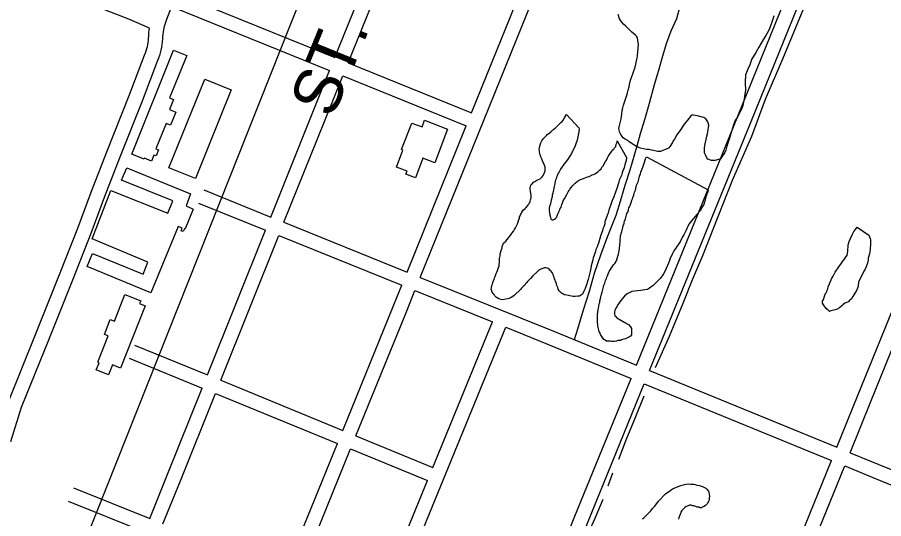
# Model space of a CAD drawing. Extents: x 3677843 to 3715951, y 511991 to 537744.
# Drawn here: x 3700134 to 3701959, y 530562 to 531620 of the extents above; entities that cross this region are included whole.
import ezdxf

# ---------------------------------------------------------------- set-up
doc = ezdxf.new("R2010")
doc.units = 0
for name, color, linetype in [('V-BLDG-OTLN', 7, 'Continuous'), ('V-ROAD-CNTR', 7, 'Continuous'), ('V-SITE-VEGE', 7, 'Continuous'), ('V-TOPO-BNDY', 7, 'Continuous'), ('V-TOPO-GNAM-IDEN', 7, 'Continuous'), ('V-TOPO-SHOR', 7, 'Continuous')]:
    doc.layers.add(name, color=color, linetype=linetype)

msp = doc.modelspace()

# ---------------------------------------------------------------- linework, layer by layer
at = {"layer": 'V-BLDG-OTLN'}
for points in [[(3700491.1, 531538.8), (3700454.8, 531449.4), (3700463, 531446), (3700454.6, 531425.2), (3700468.1, 531419.7), (3700456.9, 531392.2), (3700447.9, 531395.9), (3700426.1, 531342.3), (3700431.6, 531340), (3700426.3, 531327.1), (3700421.5, 531329), (3700416.5, 531316.5), (3700401.9, 531322.4), (3700401, 531320.3), (3700375, 531330.8), (3700463.3, 531550.1)], [(3700453.4, 531301.9), (3700528.8, 531489.3), (3700584.6, 531466.9), (3700509.2, 531279.5)], [(3701040.3, 531384), (3701013.4, 531312.7), (3700988.2, 531322.3), (3700972.7, 531281.1), (3700952.7, 531288.7), (3700955.2, 531295.2), (3700933, 531303.6), (3700946.5, 531339.4), (3700943.7, 531340.5), (3700964.9, 531396.6), (3700986.8, 531388.4), (3700992.1, 531402.3)], [(3700415.4, 531038.8), (3700281.1, 531094.2), (3700292.4, 531121.6), (3700398.9, 531077.7), (3700409.1, 531103.1), (3700291.5, 531152.7), (3700331, 531254.6), (3700450.9, 531206.3), (3700461.6, 531232.2), (3700353.8, 531276.4), (3700364.4, 531302.4), (3700499.2, 531247.6), (3700489.5, 531222), (3700504.8, 531215.2), (3700487.5, 531173.2), (3700486.2, 531173.7), (3700483.7, 531167.8), (3700479.2, 531169.6), (3700481.4, 531175.1), (3700473.1, 531178.6)], [(3700403.7, 531011.2), (3700351.7, 530879.8), (3700334.3, 530886.7), (3700326, 530865.7), (3700300.1, 530876), (3700306.1, 530891.2), (3700303.7, 530892.2), (3700325.7, 530947.7), (3700317.5, 530951), (3700329.8, 530982), (3700338.5, 530978.6), (3700360.8, 531034.9), (3700393.9, 531021.8), (3700391.6, 531015.9)]]:
    msp.add_lwpolyline(points, close=True, dxfattribs=at)
at = {"layer": 'V-ROAD-CNTR'}
for points in [[(3700983, 531071.1), (3701286.5, 531823), (3701516.6, 532396.6), (3701595.1, 532623.3), (3701814.2, 533167.5), (3701956, 533517.5)], [(3701438.3, 530886), (3701652, 531410.9), (3702010.5, 532295.6)], [(3701466.1, 530874.6), (3701679.8, 531399.7), (3702038.3, 532284.3)], [(3701860.7, 530712.8), (3701904.4, 530820.5), (3702261.5, 531700.9), (3702468.9, 532205.8)], [(3700803, 531534.9), (3700927.2, 531842.1)], [(3700830.9, 531523.6), (3700955.1, 531831)], [(3701090.8, 531418.2), (3701215.6, 531727.4)], [(3700062.6, 531664.8), (3700142.8, 531691.7), (3700145.9, 531692.4), (3700149.4, 531693.1), (3700152.8, 531693.5), (3700156.2, 531693.8), (3700159.7, 531694), (3700163.2, 531693.9), (3700166.7, 531693.7), (3700170.1, 531693.3), (3700173.5, 531692.8), (3700176.9, 531692), (3700180.3, 531691.2), (3700183.6, 531690.1), (3700187, 531688.8), (3700266.3, 531656.5), (3700367.9, 531616.1), (3700412.1, 531597.1)], [(3700458.9, 531642), (3700448.4, 531615.2), (3700446.7, 531610.8), (3700445.2, 531606.4), (3700443.9, 531602), (3700442.8, 531597.5), (3700441.8, 531593), (3700441.1, 531588.4), (3700440.5, 531583.8), (3700440.2, 531579.2), (3700440, 531573.9), (3700439.5, 531568), (3700438.8, 531562.1), (3700437.8, 531556.3), (3700436.6, 531550.5), (3700435.2, 531544.8), (3700433.4, 531539.1), (3700431.5, 531533.5), (3700429.5, 531528.4), (3700397.1, 531442.8), (3700349.9, 531324.3), (3700316.7, 531239.3), (3700288.6, 531163.7), (3700251.4, 531068.9), (3700199.5, 530938.5), (3700142.1, 530796.4), (3700119.3, 530724.1)], [(3700458.9, 531642), (3700791.8, 531507.1)], [(3700539, 531641.9), (3700803, 531534.9)], [(3700412.1, 531596.9), (3700411.4, 531592.6), (3700410.7, 531586.7), (3700410.2, 531580.8), (3700410, 531575.6), (3700409.7, 531571), (3700409.1, 531566.4), (3700408.4, 531561.8), (3700407.4, 531557.3), (3700406.3, 531552.8), (3700404.9, 531548.4), (3700403.4, 531544), (3700401.5, 531539.3), (3700369.1, 531453.7), (3700322, 531335.3), (3700288.7, 531250), (3700260.6, 531174.4), (3700223.5, 531079.9), (3700171.7, 530949.7), (3700113.8, 530806.5)], [(3700830.9, 531523.6), (3701090.8, 531418.2)], [(3700668, 531198.4), (3700767.9, 531447.8), (3700791.8, 531507.1)], [(3700695.8, 531187.2), (3700795.7, 531436.6), (3700819.6, 531495.8)], [(3700819.6, 531495.8), (3701079.5, 531390.4)], [(3700955.2, 531082.3), (3701079.5, 531390.4)], [(3701888.4, 530701.4), (3701932.2, 530809.2), (3702148.8, 531343.4)], [(3700526.9, 531255.5), (3700668, 531198.4)], [(3700515.7, 531227.7), (3700656.9, 531170.6)], [(3700695.8, 531187.2), (3700955.2, 531082.3)], [(3700534.7, 530865.5), (3700656.9, 531170.6)], [(3700562.5, 530854.1), (3700684.7, 531159.3)], [(3700684.7, 531159.3), (3700944, 531054.5)], [(3700983, 531071.1), (3701265.5, 530956.9), (3701438.3, 530886)], [(3700819.8, 530748.5), (3700926, 531009.9), (3700944, 531054.5)], [(3700847.5, 530737.1), (3700953.8, 530998.6), (3700971.8, 531043.3)], [(3700971.8, 531043.3), (3701135.3, 530977.2)], [(3700796.3, 530072.2), (3700989.5, 530542.1), (3701163.1, 530965.9)], [(3701009.7, 530670.5), (3701135.3, 530977.2)], [(3701163.1, 530965.9), (3701254.2, 530929.1), (3701427, 530858.2)], [(3700381.2, 530928.5), (3700534.7, 530865.5)], [(3700369.8, 530900.8), (3700523.6, 530837.6)], [(3701466.1, 530874.6), (3701860.7, 530712.8)], [(3700562.5, 530854.1), (3700819.8, 530748.5)], [(3701063.4, 529961.8), (3701316.6, 530586.8), (3701427, 530858.2)], [(3700413, 530562.6), (3700449.9, 530653.7), (3700523.6, 530837.6)], [(3701091.2, 529950.4), (3701344.3, 530575.6), (3701454.8, 530846.9)], [(3701454.8, 530846.9), (3701849.4, 530685)], [(3700440.8, 530551.4), (3700477.8, 530642.4), (3700551.3, 530826.2)], [(3700551.3, 530826.2), (3700808.5, 530720.7)], [(3700847.5, 530737.1), (3701009.7, 530670.5)], [(3700697.7, 530448.1), (3700808.5, 530720.7)], [(3700725.6, 530436.9), (3700836.2, 530709.3)], [(3700836.2, 530709.3), (3700998.3, 530642.7)], [(3701888.4, 530701.4), (3701971.2, 530667.4), (3702137.4, 530600.9)], [(3701487, 529786.9), (3701534.3, 529903.5), (3701690, 530292), (3701849.4, 530685)], [(3701752.6, 530366.4), (3701877.2, 530673.6)], [(3701877.2, 530673.6), (3701960, 530639.6), (3702126.2, 530573.1)], [(3700887.1, 530372), (3700961.7, 530553.5), (3700998.3, 530642.7)], [(3700252.1, 530627.2), (3700413, 530562.6)], [(3700240.9, 530599.4), (3700401.7, 530534.8)]]:
    msp.add_lwpolyline(points, dxfattribs=at)
at = {"layer": 'V-SITE-VEGE'}
for points in [[(3701439.8, 531534.2), (3701440.9, 531538.6), (3701441.4, 531547.8), (3701442, 531553.8), (3701442.5, 531563.1), (3701442, 531565.8), (3701440.9, 531576.2), (3701438.2, 531579.5), (3701436.5, 531581.6), (3701428.9, 531588.2), (3701423.5, 531593.1), (3701415.8, 531600.7), (3701410.9, 531605.1), (3701407.1, 531610), (3701402.7, 531616), (3701400, 531625.3)], [(3701727.8, 531623), (3701725.6, 531615.9), (3701719.6, 531597.3), (3701716.9, 531590.8), (3701710.9, 531581.5), (3701706, 531573.3), (3701696.1, 531556.4), (3701690.1, 531545.5), (3701680.9, 531530.8), (3701677, 531518.3)], [(3701677, 531518.3), (3701674.3, 531513.4), (3701671.6, 531506.8), (3701668.3, 531498.1), (3701668.3, 531491), (3701667.8, 531488.8), (3701667.7, 531476.8), (3701668.3, 531470.3), (3701668.3, 531464.8), (3701667.7, 531462.1), (3701665.6, 531447.9), (3701663.9, 531440.3), (3701662.3, 531433.7), (3701660.1, 531427.2), (3701656.3, 531419), (3701650.8, 531408.1), (3701646.4, 531401.6), (3701644.8, 531398.3), (3701642.6, 531392.8), (3701634.4, 531365), (3701629, 531348.1), (3701626.8, 531339.4), (3701624.6, 531334.5), (3701618.6, 531325.2), (3701615.3, 531321.4), (3701604.4, 531317.6), (3701596.8, 531317.6), (3701589.1, 531320.3), (3701586.4, 531323), (3701583.7, 531329.6), (3701582.1, 531334), (3701581.5, 531339.4), (3701581.5, 531343.8), (3701582.6, 531349.2), (3701583.2, 531353), (3701586.4, 531368.9), (3701588.1, 531373.8), (3701588.6, 531378.1), (3701590.8, 531392.3), (3701589.7, 531396.7), (3701588.6, 531398.9), (3701584.3, 531405.4), (3701582.6, 531407), (3701580.5, 531408.1), (3701577.2, 531409.2), (3701569.5, 531410.9), (3701558.6, 531413.1), (3701556.5, 531413.6), (3701553.7, 531412.5), (3701546.1, 531402.7), (3701539, 531394), (3701531.4, 531382.5), (3701525.9, 531374.3), (3701523.7, 531371.6), (3701518.3, 531362.9), (3701516.1, 531359.1), (3701514.4, 531355.8), (3701509.5, 531347.6), (3701505.7, 531343.8), (3701502.4, 531342.2), (3701489.3, 531336.7), (3701482.8, 531336.7), (3701474.6, 531338.4), (3701470.2, 531339.5), (3701464.2, 531340.6), (3701459.3, 531341.1), (3701446.8, 531343.3), (3701444.6, 531344.4), (3701437, 531347.7), (3701435.3, 531349.3), (3701433.2, 531350.4), (3701423.3, 531356.9), (3701420.1, 531359.7), (3701413, 531363.5), (3701410.3, 531365.7), (3701408.1, 531368.4), (3701404.8, 531373.8), (3701402.6, 531378.2), (3701402.1, 531382), (3701401.5, 531384.8), (3701402.1, 531388.6), (3701403.2, 531394), (3701404.8, 531400), (3701406.5, 531405.5), (3701407.6, 531415.3), (3701408.1, 531424), (3701409.7, 531428.4), (3701410.8, 531434.4), (3701414.1, 531442.6), (3701416.8, 531451.3), (3701417.9, 531455.7), (3701419.6, 531460.6), (3701420.7, 531466), (3701422.9, 531473.1), (3701423.9, 531478), (3701426.1, 531486.7), (3701428.9, 531494.9), (3701431.1, 531500.4), (3701435.4, 531514.6), (3701439.2, 531530.4), (3701439.8, 531534.2)], [(3701249.2, 531370.2), (3701250.6, 531372.1), (3701253.9, 531374.5), (3701257.7, 531378.3), (3701260.6, 531380.6), (3701262.5, 531382.1), (3701264.4, 531383.9), (3701267.2, 531385.8), (3701279.1, 531397.7), (3701281.9, 531400.1), (3701284.3, 531402.4), (3701286.7, 531407.7), (3701288.6, 531411.4), (3701290.9, 531414.8), (3701317, 531386.8)], [(3701317, 531386.8), (3701317.5, 531383.9), (3701316.1, 531374.4), (3701315.1, 531367.3), (3701313.2, 531360.2), (3701310.4, 531352.6), (3701309.4, 531348.8), (3701308, 531345.1), (3701305.1, 531339.8), (3701301.4, 531332.3), (3701298, 531326.6), (3701295.7, 531323.7), (3701293.8, 531320.4), (3701290.4, 531315.7), (3701286.2, 531310.4), (3701278.1, 531299.1), (3701275.7, 531293.9), (3701273.8, 531291), (3701271.5, 531285.3), (3701270, 531282.5), (3701269.1, 531278.7), (3701267.2, 531274.4), (3701266.2, 531268.2), (3701264.8, 531263), (3701264.3, 531259.2), (3701263.4, 531255), (3701262.4, 531248.8), (3701261, 531244.5), (3701260.5, 531240.7), (3701258.6, 531234.1), (3701258.2, 531230.3), (3701257.2, 531226.5), (3701255.3, 531220.8), (3701254.8, 531217), (3701254.4, 531211.8), (3701255.3, 531207.1), (3701255.8, 531202.3), (3701257.2, 531198.1), (3701258.2, 531193.8), (3701260.5, 531192.4), (3701262.9, 531192.4), (3701265.7, 531193.8), (3701267.6, 531195.2), (3701270, 531197.6), (3701272.4, 531202.8), (3701273.8, 531205.7), (3701274.8, 531209), (3701276.7, 531213.7), (3701277.6, 531216.6), (3701279.5, 531219.4), (3701280.9, 531224.6), (3701282.4, 531228.4), (3701284.2, 531232.2), (3701287.6, 531238.4), (3701291.4, 531246), (3701294.7, 531251.2), (3701296.6, 531254.5), (3701298, 531257.3), (3701301.8, 531261.6), (3701303.7, 531264.4), (3701306.1, 531266.3), (3701309.4, 531270.1), (3701314.1, 531273.9), (3701320.8, 531277.2), (3701323.6, 531278.2), (3701328.4, 531280.6), (3701335.5, 531282.9), (3701338.8, 531283.9), (3701345.4, 531287.2), (3701347.8, 531288.1), (3701350.7, 531289.6), (3701354.4, 531291.9), (3701356.8, 531293.8), (3701359.7, 531296.7), (3701363.9, 531300), (3701365.8, 531303.3), (3701368.2, 531306.6), (3701373.4, 531315.2), (3701375.3, 531318.5), (3701377.2, 531323.2), (3701378.6, 531326.1), (3701382.9, 531332.7), (3701385.3, 531335.1), (3701386.2, 531337), (3701388.6, 531340.3), (3701390.5, 531341.7), (3701391.9, 531344.1), (3701393.3, 531346), (3701394.8, 531347.4), (3701395.7, 531351.7), (3701397.6, 531356.4), (3701398.1, 531358.8), (3701418, 531322.7), (3701417, 531319.9), (3701416.6, 531316.6), (3701415.6, 531313.7), (3701414.2, 531308.5), (3701413.2, 531305.7), (3701412.3, 531301.9), (3701409.9, 531295.7), (3701408, 531291.4)], [(3701155.2, 531023.6), (3701152.4, 531024.6), (3701149.5, 531026), (3701147.2, 531026.5), (3701143.8, 531028.8), (3701139.6, 531033.1), (3701138.6, 531035), (3701136.2, 531036.9), (3701134.4, 531040.2), (3701133.4, 531043.1), (3701132.5, 531045), (3701133.9, 531054), (3701134.8, 531056.8), (3701135.8, 531060.1), (3701136.3, 531062.5), (3701138.6, 531067.2), (3701139.1, 531070.1), (3701140.5, 531072.9), (3701142.9, 531079.1), (3701144.3, 531082.4), (3701145.7, 531085.3), (3701147.2, 531089.5), (3701148.1, 531091.9), (3701149.1, 531095.7), (3701149.1, 531098.1), (3701150, 531103.3), (3701150, 531110.9), (3701151, 531116.5), (3701151.4, 531120.8), (3701153.8, 531129.8), (3701155.2, 531133.6), (3701155.2, 531136.5), (3701158.6, 531143.1), (3701163.3, 531147.8), (3701165.7, 531150.7), (3701173.7, 531160.6), (3701178.5, 531167.7), (3701180.4, 531169.6), (3701181.3, 531172), (3701183.7, 531175.8), (3701184.7, 531178.2), (3701187.5, 531183.9), (3701188.5, 531186.2), (3701189.4, 531188.1), (3701190.8, 531192.9), (3701191.8, 531195.2), (3701192.3, 531198.6), (3701193.2, 531200.9), (3701195.1, 531204.3), (3701196, 531206.6), (3701197, 531208.5), (3701198.4, 531210.9), (3701199.8, 531212.8), (3701203.6, 531216.6), (3701205.5, 531218), (3701210.3, 531223.7), (3701211.2, 531225.6), (3701213.1, 531227.5), (3701214.5, 531230.8), (3701215.5, 531235.5), (3701216.4, 531237.9), (3701216.4, 531244.1), (3701215, 531253.1), (3701214.6, 531256.9), (3701214.6, 531259.3), (3701215, 531262.6), (3701216, 531265.4), (3701216.9, 531267.3), (3701218.4, 531268.7), (3701221.7, 531271.6), (3701224.5, 531273.5), (3701226.4, 531274.9), (3701228.8, 531275.8), (3701235.4, 531279.2), (3701238.3, 531281.5), (3701239.7, 531283.4), (3701242.1, 531286.3), (3701244, 531290.5), (3701244.9, 531292.4), (3701245.9, 531296.2), (3701245.9, 531303.3), (3701245.4, 531305.7), (3701244, 531309), (3701243.5, 531311.4), (3701242.1, 531313.3), (3701238.3, 531322.3), (3701236.9, 531325.2), (3701235.9, 531329.4), (3701235, 531332.7), (3701234, 531335.1), (3701234, 531337.5), (3701233.5, 531342.2), (3701234, 531345.1), (3701236.4, 531352.7), (3701237.3, 531355), (3701238.8, 531359.3), (3701240.2, 531361.2), (3701242.1, 531363.1), (3701244.9, 531366.4), (3701247.3, 531368.8), (3701249.2, 531370.2)], [(3701356.2, 530974.7), (3701356.3, 530991.8), (3701357.2, 530998.4), (3701357.7, 531003.2), (3701358.6, 531006.5), (3701359.1, 531009.8), (3701360.1, 531015), (3701361, 531018.3), (3701361.5, 531021.7), (3701362.4, 531026.9), (3701363.4, 531030.2), (3701364.8, 531035.9), (3701366.2, 531039.7), (3701368.6, 531048.7), (3701369.1, 531051), (3701370, 531054.4), (3701371.9, 531058.6), (3701372.4, 531061.5), (3701373.3, 531064.3), (3701375.2, 531068.6), (3701376.2, 531071.9), (3701377.6, 531074.3), (3701379, 531078.5), (3701380.9, 531083.3), (3701388.5, 531095.6), (3701390.4, 531097.5), (3701392.8, 531100.4), (3701396.1, 531106), (3701399, 531115.5), (3701400.9, 531119.8), (3701401.3, 531124.5), (3701402.8, 531131.2), (3701403.7, 531139.7), (3701404.2, 531145.9), (3701404.2, 531149.7), (3701405.1, 531156.8), (3701405.1, 531159.6), (3701406.1, 531162.5), (3701406.6, 531165.8), (3701407.5, 531168.2), (3701408, 531170.5), (3701408.9, 531172.9), (3701409.9, 531176.7), (3701410.4, 531179.1), (3701411.3, 531182.4), (3701412.3, 531184.3), (3701412.7, 531186.6), (3701413.2, 531190), (3701415.1, 531194.7), (3701416.1, 531197.6), (3701416.5, 531199.9), (3701417.5, 531203.2), (3701418.4, 531206.1), (3701419.9, 531208.9), (3701421.8, 531213.7), (3701422.7, 531217.5), (3701423.7, 531219.8), (3701425.1, 531222.7), (3701427.4, 531228.8), (3701428.9, 531233.6), (3701430.3, 531236.4), (3701430.8, 531239.8), (3701432.7, 531244.5), (3701433.6, 531247.8), (3701434.6, 531250.7), (3701436.5, 531254.9), (3701437.4, 531258.2), (3701438.8, 531265.8), (3701441.7, 531272.5), (3701443.1, 531278.2), (3701444.1, 531281), (3701444.5, 531284.3), (3701446.9, 531289.5), (3701447.9, 531292.9), (3701451.7, 531303.8), (3701455, 531311.8), (3701456.4, 531316.1), (3701457.8, 531320.8), (3701459.7, 531325.1), (3701589.2, 531255.8)], [(3701408, 531291.4), (3701406.6, 531286.2), (3701404.2, 531280.1), (3701402.3, 531275.8), (3701401.4, 531272), (3701399, 531265.8), (3701397.6, 531260.6), (3701397.1, 531258.3), (3701394.3, 531251.1), (3701390.5, 531240.7), (3701387.1, 531233.1), (3701385.2, 531227), (3701380.5, 531213.2), (3701378.6, 531207), (3701376.7, 531201.4), (3701373.9, 531193.8), (3701372, 531189), (3701371.5, 531184.3), (3701369.6, 531177.7), (3701367.7, 531173.4), (3701366.7, 531169.1), (3701363.9, 531162), (3701362.9, 531157.7), (3701358.2, 531143.5), (3701356.8, 531139.7), (3701355.3, 531135.5), (3701353, 531129.8), (3701352, 531126), (3701350.6, 531122.2), (3701348.7, 531116), (3701347.3, 531112.2), (3701346.3, 531108), (3701344.4, 531100.4), (3701343, 531095.6), (3701342.5, 531090.4), (3701340.6, 531083.3), (3701339.7, 531078.1), (3701336.4, 531066.7), (3701335.4, 531062.9), (3701334.9, 531059.6), (3701333, 531055.3), (3701332.1, 531052), (3701330.7, 531047.7), (3701328.8, 531044.9), (3701327.8, 531042), (3701325.9, 531038.3), (3701325, 531035.9), (3701320.7, 531032.6), (3701318.3, 531031.6), (3701315, 531031.6), (3701309.3, 531030.7), (3701305.1, 531030.7), (3701301.3, 531031.2), (3701291.8, 531033.5), (3701287, 531034.5), (3701284.7, 531035.4), (3701282.8, 531036.4), (3701280.4, 531037.8), (3701277.1, 531041.1), (3701275.7, 531042.5), (3701273.8, 531046.3), (3701272.8, 531049.7), (3701270.9, 531053.9), (3701270, 531057.7), (3701269, 531059.6), (3701265.7, 531068.1), (3701264.8, 531071.9), (3701263.8, 531074.3), (3701262.9, 531076.2), (3701261.9, 531079.1), (3701260, 531082.4), (3701257.7, 531084.7), (3701256.2, 531086.6), (3701254.8, 531088.1), (3701252.4, 531089.5), (3701250.5, 531090.4), (3701247.7, 531090.9), (3701244.9, 531090.9), (3701240.6, 531089.5), (3701235.8, 531087.6), (3701233, 531086.2), (3701229.7, 531083.8), (3701219.7, 531073.8), (3701215.4, 531068.6), (3701213.6, 531067.2), (3701211.2, 531064.4), (3701208.8, 531062.5), (3701207.4, 531060.6), (3701204.5, 531057.3), (3701203.1, 531054.9), (3701201.2, 531053), (3701197.9, 531050.1), (3701196.5, 531048.7), (3701194.6, 531046.4), (3701180.8, 531032.6), (3701178, 531030.7), (3701174.7, 531028.8), (3701169.9, 531026.9), (3701167.1, 531026), (3701163.3, 531025), (3701155.2, 531023.6)], [(3701589.2, 531255.8), (3701588.7, 531251.6), (3701587.3, 531249.2), (3701586.3, 531244.4), (3701584.9, 531241.1), (3701582.5, 531231.6), (3701581.1, 531228.3), (3701580.1, 531225), (3701577.8, 531220.3), (3701572.5, 531211.3), (3701566.4, 531204.6), (3701561.6, 531198.5), (3701554.5, 531190.4), (3701548.8, 531183.3), (3701547.4, 531180), (3701545, 531175.7), (3701542.2, 531169.1), (3701539.3, 531163.8), (3701537.9, 531160.5), (3701535.1, 531156.3), (3701530.3, 531145.8), (3701527.9, 531142), (3701523.7, 531136.4), (3701521.3, 531132.6), (3701518.5, 531129.2), (3701516.1, 531124.5), (3701514.2, 531121.2), (3701509.4, 531110.8), (3701508, 531106.5), (3701506.1, 531101.3), (3701500.9, 531089.9), (3701499, 531085.1), (3701495.2, 531078.5), (3701492.4, 531074.2), (3701488.1, 531068.6), (3701473.9, 531054.3), (3701465.8, 531048.6), (3701461.5, 531045.8), (3701455.8, 531044.9), (3701452.1, 531044.4), (3701447.8, 531043.4), (3701441.1, 531043), (3701434, 531042), (3701428.8, 531041.1), (3701426, 531039.7), (3701423.1, 531038.7), (3701418.9, 531036.3), (3701413.2, 531031.6), (3701408.9, 531026.4), (3701405.6, 531022.1), (3701398.5, 531012.6), (3701397, 531009.3), (3701395.1, 531006), (3701393.2, 531002.2), (3701392.3, 530997.5), (3701392.3, 530994.1), (3701393.2, 530989.9), (3701395.1, 530988.5), (3701397, 530986.1), (3701399.4, 530984.2), (3701401.8, 530982.8), (3701405.6, 530980.9), (3701413.6, 530976.1), (3701416.5, 530974.7), (3701418.8, 530972.8), (3701421.7, 530971.4), (3701426, 530967.1), (3701427.8, 530963.3), (3701428.3, 530960.5), (3701428.3, 530957.1), (3701427.8, 530953.3), (3701427.8, 530949.6), (3701425.9, 530947.2), (3701424, 530945.8), (3701421.2, 530944.3), (3701417.9, 530942.9), (3701415.5, 530941.5), (3701411.7, 530940.6), (3701407, 530939.1), (3701405.1, 530938.2), (3701401.8, 530937.7), (3701398.9, 530937.7), (3701396.5, 530936.8), (3701392.3, 530935.8), (3701386.6, 530935.8), (3701383.7, 530936.3), (3701378.5, 530936.3), (3701375.2, 530936.8), (3701372.4, 530938.7), (3701370, 530940.1), (3701366.7, 530944.4), (3701362.4, 530950.5), (3701361.9, 530952.9), (3701361, 530954.8), (3701359.6, 530957.2), (3701359.1, 530959.5), (3701358.1, 530962.4), (3701357.7, 530965.7), (3701356.7, 530969.5), (3701356.7, 530972.3), (3701356.2, 530974.7)], [(3701504.6, 530618.1), (3701507.9, 530620.5), (3701511.7, 530622.8), (3701515.9, 530625.7), (3701531.6, 530632.3), (3701534.9, 530633.2), (3701539.7, 530634.2), (3701543, 530635.1), (3701547.7, 530635.6), (3701552, 530635.1), (3701555.3, 530635.1), (3701559.6, 530634.7), (3701562.4, 530634.2), (3701565.7, 530633.2), (3701571, 530632.3), (3701574.7, 530630.9), (3701577.6, 530630.4), (3701581.9, 530628), (3701584.7, 530626.6), (3701586.6, 530624.7), (3701589.9, 530620.4), (3701590.9, 530618.1), (3701591.8, 530612.8), (3701592.8, 530610), (3701591.8, 530606.7), (3701591.3, 530602.4), (3701590.9, 530599.6), (3701587.5, 530593.9), (3701583.7, 530590.1), (3701580.9, 530587.7), (3701577.1, 530586.3), (3701575.2, 530585.3), (3701572.4, 530585.3), (3701570.5, 530586.3), (3701566.2, 530586.8), (3701563.4, 530588.2), (3701559.1, 530589.6), (3701556.7, 530589.6), (3701553.9, 530590.6), (3701550.5, 530590.6), (3701542.5, 530587.3), (3701540.6, 530585.8), (3701533.9, 530579.2), (3701532.1, 530576.3), (3701531.1, 530573.5), (3701529.7, 530569.7), (3701528.7, 530566.4), (3701527.8, 530564), (3701527.3, 530561.2)], [(3701451.4, 530562.1), (3701454.3, 530564), (3701469, 530578.7), (3701472.3, 530583.5), (3701476.1, 530587.7), (3701481.3, 530594.4), (3701484.6, 530599.1), (3701499.8, 530614.3), (3701504.6, 530618.1)]]:
    msp.add_lwpolyline(points, dxfattribs=at)
msp.add_lwpolyline([(3701903.2, 531176.7), (3701927.8, 531159.8), (3701931, 531153.3), (3701931.6, 531150.5), (3701931.6, 531142.9), (3701930.5, 531129.8), (3701929.9, 531124.9), (3701929.4, 531121.1), (3701926.7, 531111.3), (3701926.7, 531107.4), (3701925, 531100.9), (3701923.9, 531097.6), (3701922.8, 531095.4), (3701922.3, 531093.3), (3701920.1, 531088.4), (3701917.4, 531084), (3701910.3, 531069.3), (3701906.5, 531061.6), (3701905.4, 531052.4), (3701904.3, 531048.5), (3701902.1, 531043.1), (3701896.6, 531034.4), (3701894.4, 531030.6), (3701891.2, 531026.2), (3701886.8, 531021.8), (3701885.2, 531019.7), (3701877.5, 531016.4), (3701873.2, 531013.1), (3701871, 531010.9), (3701866.1, 531007.1), (3701861.2, 531004.4), (3701857.3, 531002.8), (3701848.1, 531000.6), (3701844.8, 530999.5), (3701842.1, 531002.2), (3701838.3, 531005.5), (3701832.8, 531013.1), (3701830.6, 531016.9), (3701830.6, 531020.8), (3701832.3, 531024.6), (3701835.5, 531033.3), (3701837.7, 531038.8), (3701839.4, 531040.9), (3701840.5, 531044.2), (3701841.5, 531046.9), (3701842.6, 531051.3), (3701844.8, 531057.3), (3701850.3, 531069.8), (3701852.5, 531073.7), (3701856.8, 531081.8), (3701864.5, 531093.3), (3701867.2, 531096), (3701870.5, 531100.9), (3701872.7, 531104.7), (3701876.5, 531109.6), (3701878.7, 531112.9), (3701882.5, 531117.8), (3701883.6, 531125.5), (3701884.7, 531139.6), (3701886.9, 531146.7), (3701888.5, 531151.6), (3701893.4, 531162.5), (3701896.1, 531168), (3701900, 531171.8), (3701901.6, 531174)], close=True, dxfattribs=at)
at = {"layer": 'V-TOPO-BNDY'}
msp.add_line((3699901.5, 529570.1), (3702385, 535822.5), dxfattribs=at)
at = {"layer": 'V-TOPO-SHOR'}
msp.add_line((3701379, 530631.4), (3701388.9, 530658.8), dxfattribs=at)
for points in [[(3701478.8, 530881), (3701508, 530947.4), (3701536.7, 531016.8), (3701556.9, 531068.2), (3701578.1, 531117.3), (3701601.4, 531176.6), (3701640.8, 531275.9), (3701681.6, 531368.6), (3701710.6, 531446.8), (3701746.5, 531531.9), (3701786.3, 531627.1), (3701824.5, 531722), (3701866.4, 531821.3), (3701899.6, 531908.6), (3701923.2, 531969.2)], [(3701307.6, 530940.2), (3701314.6, 530962.9), (3701326.6, 531003), (3701339.2, 531042), (3701350.2, 531079.9), (3701363.5, 531118.7), (3701377.1, 531156.8), (3701395.4, 531202.2), (3701402.6, 531224.9), (3701414.9, 531265.3), (3701425.3, 531298), (3701439.9, 531348.5), (3701446.8, 531374.7), (3701456, 531404), (3701465.7, 531438.3), (3701476.2, 531477.7), (3701485.3, 531508), (3701492.6, 531533.2), (3701502, 531564.1), (3701511.8, 531591.2), (3701523.2, 531617.1), (3701530.1, 531640.1)], [(3701401.2, 530687.6), (3701416.8, 530728.6), (3701435.4, 530774.3), (3701454.7, 530821)], [(3701336.8, 530531.1), (3701351.2, 530563.4), (3701368.1, 530603.5)]]:
    msp.add_lwpolyline(points, dxfattribs=at)

# ---------------------------------------------------------------- texts
at = {"layer": 'V-TOPO-GNAM-IDEN'}
msp.add_text('ST. BERNARD', height=100, rotation=67.767, dxfattribs=at).set_placement((3700797.9, 531403.8))

doc.saveas('drawing.dxf')
